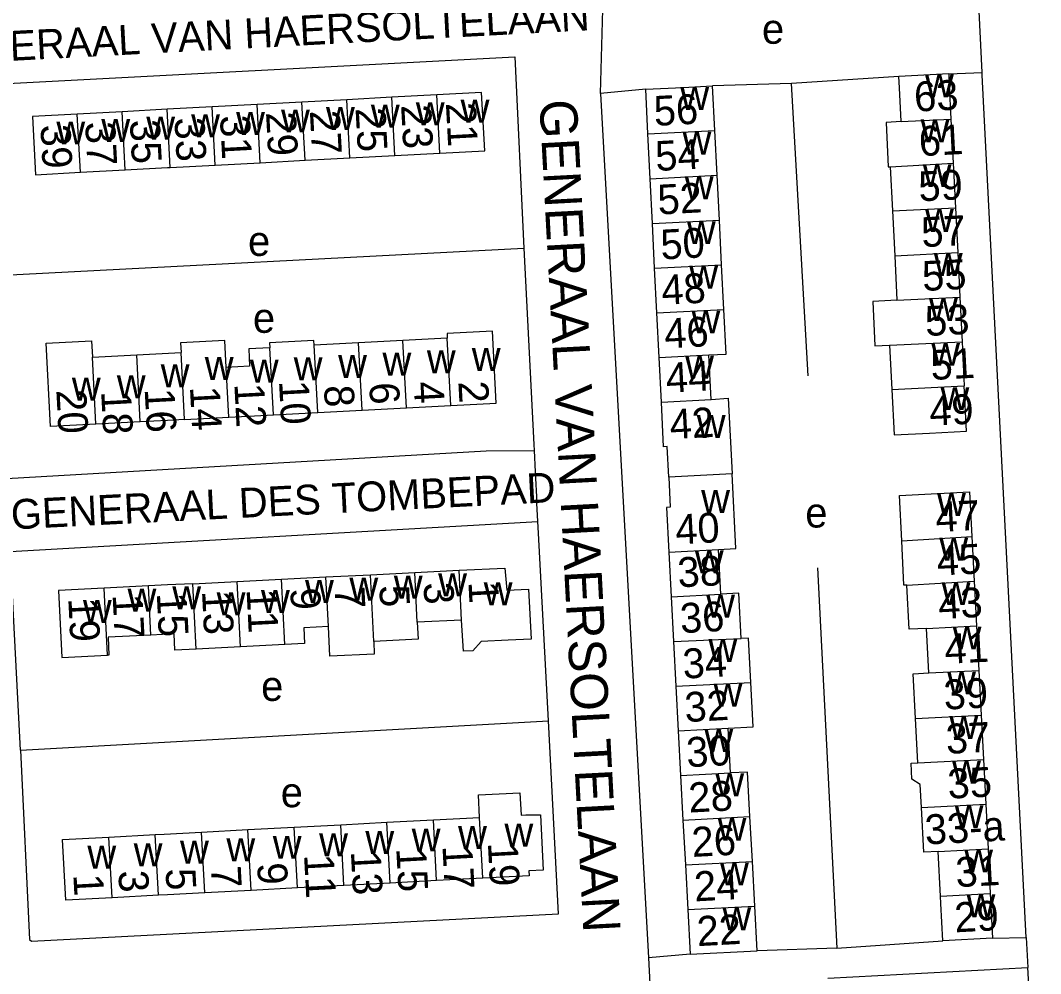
# Model space of a CAD drawing. Extents: x 159294 to 161936, y 384538 to 386517.
# Drawn here: x 161480.3 to 161617.1, y 385880.9 to 386008.7 of the extents above; entities that cross this region are included whole.
import ezdxf

# ---------------------------------------------------------------- set-up
doc = ezdxf.new("R2010")
doc.units = 0
for name, color, linetype in [('BLT_Basislijn', 7, 'Continuous'), ('BLT_Bebouwing', 7, 'Continuous'), ('BLT_Centroide', 7, 'Continuous'), ('BLT_Huisnummer', 7, 'Continuous'), ('BLT_Huisnummer_ tussenligend', 7, 'Continuous'), ('BLT_Huisnummer_reeks', 7, 'Continuous'), ('BLT_Onderverdeling_panden', 7, 'Continuous'), ('BLT_Straatnaam', 7, 'Continuous'), ('BLT_Straatnaam_verkleind', 7, 'Continuous')]:
    doc.layers.add(name, color=color, linetype=linetype)

msp = doc.modelspace()

# ---------------------------------------------------------------- linework, layer by layer
at = {"layer": 'BLT_Basislijn'}
for p, q in [((161609.29, 386001.72), (161607.95, 386028.89)), ((161558.09, 385998.9), (161558.54, 386014.01)), ((161604.82, 386001.53), (161609.29, 386001.72)), ((161583.72, 386000.23), (161573.15, 385999.9)), ((161598.14, 386001.19), (161583.72, 386000.23)), ((161585.98, 385961.01), (161583.72, 386000.23)), ((161564.17, 385999.45), (161558.09, 385998.9)), ((161558.09, 385998.9), (161564.54, 385882.97)), ((161477.1, 385974.49), (161547.8, 385978.17)), ((161547.8, 385978.17), (161549.15, 385951.83)), ((161549.15, 385951.83), (161549.19, 385951.04)), ((161549.19, 385951.04), (161549.32, 385948.17)), ((161549.32, 385948.17), (161549.55, 385943.96)), ((161549.71, 385941.49), (161549.55, 385943.96)), ((161478.91, 385937.48), (161549.71, 385941.49)), ((161549.8, 385939.93), (161549.71, 385941.49)), ((161551.13, 385914.78), (161549.8, 385939.93)), ((161480.32, 385910.82), (161478.99, 385935.92)), ((161587.21, 385935.28), (161589.81, 385884.29)), ((161480.32, 385910.82), (161551.13, 385914.78)), ((161589.81, 385884.29), (161604.02, 385885.28)), ((161610.71, 385885.63), (161615.21, 385885.72)), ((161615.21, 385885.72), (161615.45, 385881.7)), ((161589.81, 385884.29), (161579.11, 385883.94)), ((161570.12, 385883.46), (161564.54, 385882.97)), ((161564.54, 385882.97), (161564.98, 385875.13)), ((161588.62, 385880.27), (161615.45, 385881.7)), ((161617.15, 385846.13), (161615.45, 385881.7))]:
    msp.add_line(p, q, dxfattribs=at)
for points in [[(161477.1, 385974.49), (161476.01, 386000.08), (161546.6, 386003.82), (161547.8, 385978.17)], [(161615.21, 385885.72), (161609.31, 386001.35), (161609.29, 386001.72)], [(161478.41, 385947.25), (161542.76, 385950.99), (161549.19, 385951.04)], [(161480.32, 385910.82), (161481.51, 385885.46), (161481.76, 385885.24), (161552.45, 385888.9), (161551.13, 385914.78)]]:
    msp.add_lwpolyline(points, dxfattribs=at)
at = {"layer": 'BLT_Bebouwing'}
for p, q in [((161536.13, 385998.7), (161530.11, 385998.38)), ((161564.47, 385993.46), (161564.17, 385999.45)), ((161573.45, 385993.91), (161573.15, 385999.9)), ((161512.03, 385997.41), (161506, 385997.09)), ((161518.05, 385997.73), (161512.03, 385997.41)), ((161524.08, 385998.05), (161518.05, 385997.73)), ((161530.11, 385998.38), (161524.08, 385998.05)), ((161493.95, 385996.45), (161487.92, 385996.12)), ((161499.97, 385996.77), (161493.95, 385996.45)), ((161506, 385997.09), (161499.97, 385996.77)), ((161605.12, 385995.45), (161605.42, 385989.55)), ((161564.77, 385987.47), (161564.47, 385993.46)), ((161573.75, 385987.92), (161573.45, 385993.91)), ((161524.5, 385990.26), (161530.52, 385990.58)), ((161530.52, 385990.58), (161536.55, 385990.9)), ((161500.39, 385988.97), (161506.42, 385989.29)), ((161506.42, 385989.29), (161512.44, 385989.61)), ((161512.44, 385989.61), (161518.47, 385989.93)), ((161518.47, 385989.93), (161524.5, 385990.26)), ((161596.97, 385989.07), (161597.27, 385983.14)), ((161605.42, 385989.55), (161605.72, 385983.56)), ((161488.33, 385988.33), (161494.36, 385988.65)), ((161574.05, 385981.92), (161573.75, 385987.92)), ((161565.07, 385981.47), (161564.77, 385987.47)), ((161605.72, 385983.56), (161606.02, 385977.57)), ((161565.37, 385975.48), (161565.07, 385981.47)), ((161574.35, 385975.93), (161574.05, 385981.92)), ((161597.57, 385977.14), (161597.86, 385971.18)), ((161606.02, 385977.57), (161606.31, 385971.58)), ((161565.67, 385969.49), (161565.37, 385975.48)), ((161574.65, 385969.94), (161574.35, 385975.93)), ((161606.31, 385971.58), (161606.61, 385965.59)), ((161565.97, 385963.5), (161565.67, 385969.49)), ((161531.6, 385965.77), (161525.65, 385965.46)), ((161537.55, 385966.08), (161531.6, 385965.77)), ((161525.65, 385965.46), (161519.7, 385965.14)), ((161596.89, 385965.15), (161597.19, 385959.19)), ((161606.61, 385965.59), (161606.91, 385959.68)), ((161566.27, 385957.51), (161565.97, 385963.5)), ((161572.95, 385957.84), (161572.65, 385963.83)), ((161520.17, 385956.11), (161526.12, 385956.42)), ((161526.12, 385956.42), (161532.08, 385956.73)), ((161532.08, 385956.73), (161538.03, 385957.05)), ((161496.36, 385954.85), (161490.41, 385954.54)), ((161502.32, 385955.16), (161508.24, 385955.48)), ((161508.24, 385955.48), (161514.22, 385955.79)), ((161514.22, 385955.79), (161520.17, 385956.11)), ((161607.92, 385939.49), (161608.23, 385933.5)), ((161567.26, 385937.38), (161567.58, 385931.39)), ((161574.26, 385931.75), (161573.94, 385937.74)), ((161521.27, 385934.06), (161527.23, 385934.36)), ((161527.23, 385934.36), (161533.18, 385934.66)), ((161533.18, 385934.66), (161539.13, 385934.96)), ((161503.42, 385933.16), (161509.37, 385933.46)), ((161509.37, 385933.46), (161515.32, 385933.76)), ((161515.32, 385933.76), (161521.27, 385934.06)), ((161608.23, 385933.5), (161608.54, 385927.52)), ((161497.46, 385932.86), (161491.51, 385932.56)), ((161567.58, 385931.39), (161567.9, 385925.4)), ((161539.47, 385928.27), (161533.52, 385927.99)), ((161608.54, 385927.52), (161608.85, 385921.53)), ((161602.17, 385921.19), (161601.86, 385927.17)), ((161509.81, 385924.69), (161503.86, 385924.39)), ((161515.76, 385924.99), (161509.81, 385924.69)), ((161567.9, 385925.4), (161568.22, 385919.41)), ((161608.85, 385921.53), (161609.16, 385915.55)), ((161568.22, 385919.41), (161568.53, 385913.42)), ((161600.67, 385909.13), (161600.36, 385915.1)), ((161609.16, 385915.55), (161609.47, 385909.57)), ((161575.53, 385907.78), (161575.21, 385913.77)), ((161568.53, 385913.42), (161568.85, 385907.43)), ((161609.47, 385909.57), (161609.78, 385903.58)), ((161568.85, 385907.43), (161569.17, 385901.44)), ((161609.78, 385903.58), (161610.09, 385897.6)), ((161529.46, 385901.16), (161535.68, 385901.49)), ((161535.68, 385901.49), (161541.89, 385901.82)), ((161569.17, 385901.44), (161569.49, 385895.45)), ((161578.48, 385895.92), (161578.16, 385901.92)), ((161504.6, 385899.85), (161510.81, 385900.18)), ((161510.81, 385900.18), (161517.03, 385900.5)), ((161517.03, 385900.5), (161523.25, 385900.83)), ((161523.25, 385900.83), (161529.46, 385901.16)), ((161492.17, 385899.19), (161498.38, 385899.52)), ((161610.09, 385897.6), (161610.4, 385891.61)), ((161603.72, 385891.27), (161603.41, 385897.25)), ((161569.49, 385895.45), (161569.81, 385889.46)), ((161578.79, 385889.93), (161578.48, 385895.92)), ((161536.11, 385893.34), (161529.89, 385893.01)), ((161542.33, 385893.67), (161536.11, 385893.34)), ((161511.24, 385892.03), (161505.03, 385891.7)), ((161517.46, 385892.36), (161511.24, 385892.03)), ((161523.68, 385892.68), (161517.46, 385892.36)), ((161529.89, 385893.01), (161523.68, 385892.68)), ((161498.81, 385891.37), (161492.6, 385891.04)), ((161610.4, 385891.61), (161610.71, 385885.63)), ((161569.81, 385889.46), (161570.12, 385883.46)), ((161610.71, 385885.63), (161604.02, 385885.28)), ((161570.12, 385883.46), (161579.11, 385883.94))]:
    msp.add_line(p, q, dxfattribs=at)
for points in [[(161604.82, 386001.53), (161599.83, 386001.28), (161598.14, 386001.19)], [(161604.82, 386001.53), (161604.9, 386000), (161605.12, 385995.45)], [(161598.44, 385995.12), (161598.22, 385999.67), (161598.14, 386001.19)], [(161536.55, 385990.9), (161542.57, 385991.22), (161542.15, 385999.02), (161536.13, 385998.7)], [(161564.17, 385999.45), (161569.16, 385999.7), (161573.15, 385999.9)], [(161487.92, 385996.12), (161481.89, 385995.8), (161482.31, 385988), (161488.33, 385988.33)], [(161598.44, 385995.12), (161596.41, 385995.02), (161596.71, 385989.06), (161596.97, 385989.07)], [(161494.36, 385988.65), (161500, 385988.95), (161500.39, 385988.97)], [(161597.27, 385983.14), (161597.57, 385977.14)], [(161572.65, 385963.83), (161574.95, 385963.95), (161574.65, 385969.94)], [(161597.86, 385971.18), (161594.63, 385971.02), (161594.93, 385965.06), (161596.89, 385965.15)], [(161507.89, 385962.16), (161507.89, 385962.16), (161507.7, 385965.75), (161501.77, 385965.44), (161501.84, 385964.15)], [(161519.7, 385965.14), (161519.66, 385965.75), (161513.71, 385965.44), (161513.75, 385964.78)], [(161538.03, 385957.05), (161544.12, 385957.37), (161543.61, 385967.03), (161537.52, 385966.71), (161537.55, 385966.08)], [(161490.41, 385954.54), (161484.32, 385954.22), (161483.73, 385965.4), (161489.82, 385965.72), (161489.94, 385963.52)], [(161513.75, 385964.78), (161510.91, 385964.63), (161511.03, 385962.32), (161507.89, 385962.16)], [(161489.94, 385963.52), (161495.89, 385963.83)], [(161495.89, 385963.83), (161501.84, 385964.15)], [(161597.19, 385959.19), (161597.49, 385953.12), (161602.22, 385953.36), (161607.21, 385953.61), (161606.91, 385959.68)], [(161572.95, 385957.84), (161575.25, 385958.04), (161575.76, 385947.87)], [(161567.27, 385947.44), (161567.07, 385951.54), (161566.57, 385951.51), (161566.27, 385957.51)], [(161502.32, 385955.16), (161500, 385955.04), (161496.36, 385954.85)], [(161567.27, 385947.44), (161567.47, 385943.4), (161566.95, 385943.37), (161567.26, 385937.38)], [(161573.94, 385937.74), (161576.26, 385937.86), (161575.76, 385947.87)], [(161598.51, 385938.91), (161598.2, 385944.98), (161607.61, 385945.47), (161607.92, 385939.49)], [(161599.21, 385932.97), (161598.82, 385932.95), (161598.51, 385938.91)], [(161539.13, 385934.96), (161545.25, 385935.26), (161545.55, 385932.31), (161548.46, 385932.42), (161548.8, 385925.73), (161545.74, 385925.58), (161542.08, 385925.39), (161540.96, 385924.15), (161539.73, 385924.09), (161539.47, 385928.27)], [(161503.42, 385933.16), (161500, 385932.99), (161497.46, 385932.86)], [(161601.86, 385927.17), (161599.51, 385927.05), (161599.21, 385932.97)], [(161491.51, 385932.56), (161485.39, 385932.25), (161485.84, 385923.25), (161491.97, 385923.56)], [(161576.98, 385925.82), (161576.65, 385931.87), (161574.26, 385931.75)], [(161521.61, 385927.41), (161518.3, 385927.25), (161518.41, 385925.12), (161515.76, 385924.99)], [(161527.68, 385925.42), (161527.76, 385923.73), (161521.81, 385923.43), (161521.61, 385927.41)], [(161533.52, 385927.99), (161533.63, 385925.72), (161527.68, 385925.42)], [(161497.8, 385926.26), (161492.04, 385925.97), (161492.16, 385923.57), (161491.97, 385923.56)], [(161503.86, 385924.39), (161501.02, 385924.25), (161500.91, 385926.42), (161497.8, 385926.26)], [(161578.28, 385919.91), (161577.96, 385925.87), (161576.98, 385925.82)], [(161600.36, 385915.1), (161600.05, 385921.08), (161602.17, 385921.19)], [(161575.21, 385913.77), (161578.59, 385913.95), (161578.28, 385919.91)], [(161601.17, 385903.14), (161601.01, 385906.21), (161599.87, 385906.93), (161599.76, 385909.08), (161600.67, 385909.13)], [(161578.16, 385901.92), (161577.84, 385907.9), (161575.53, 385907.78)], [(161541.89, 385901.82), (161541.73, 385904.84), (161547.3, 385905.13), (161547.46, 385902.11), (161548.1, 385902.15), (161550.04, 385902.15), (161550.41, 385894.75), (161548.5, 385894.65), (161548.53, 385894), (161542.33, 385893.67)], [(161603.41, 385897.25), (161601.48, 385897.15), (161601.17, 385903.14)], [(161492.6, 385891.04), (161486.38, 385890.71), (161485.95, 385898.86), (161492.17, 385899.19)], [(161498.38, 385899.52), (161499.57, 385899.58), (161504.6, 385899.85)], [(161505.03, 385891.7), (161500, 385891.43), (161498.81, 385891.37)], [(161604.02, 385885.28), (161603.77, 385890.28), (161603.72, 385891.27)], [(161579.11, 385883.94), (161578.79, 385889.93)]]:
    msp.add_lwpolyline(points, dxfattribs=at)
at = {"layer": 'BLT_Onderverdeling_panden'}
for p, q in [((161536.55, 385990.9), (161536.13, 385998.7)), ((161512.44, 385989.61), (161512.03, 385997.41)), ((161518.47, 385989.93), (161518.05, 385997.73)), ((161524.5, 385990.26), (161524.08, 385998.05)), ((161530.52, 385990.58), (161530.11, 385998.38)), ((161488.33, 385988.33), (161487.92, 385996.12)), ((161494.36, 385988.65), (161493.95, 385996.45)), ((161500.39, 385988.97), (161499.97, 385996.77)), ((161506.42, 385989.29), (161506, 385997.09)), ((161598.44, 385995.12), (161605.12, 385995.45)), ((161564.47, 385993.46), (161573.45, 385993.91)), ((161596.97, 385989.07), (161605.42, 385989.55)), ((161564.77, 385987.47), (161573.75, 385987.92)), ((161597.27, 385983.14), (161605.72, 385983.56)), ((161565.07, 385981.47), (161574.05, 385981.92)), ((161597.57, 385977.14), (161606.02, 385977.57)), ((161565.37, 385975.48), (161574.35, 385975.93)), ((161597.86, 385971.18), (161606.31, 385971.58)), ((161565.67, 385969.49), (161574.65, 385969.94)), ((161532.08, 385956.73), (161531.6, 385965.77)), ((161538.03, 385957.05), (161537.55, 385966.08)), ((161514.22, 385955.79), (161513.75, 385964.78)), ((161520.17, 385956.11), (161519.7, 385965.14)), ((161526.12, 385956.42), (161525.65, 385965.46)), ((161596.89, 385965.15), (161606.61, 385965.59)), ((161490.41, 385954.54), (161489.94, 385963.52)), ((161496.36, 385954.85), (161495.89, 385963.83)), ((161502.32, 385955.16), (161501.84, 385964.15)), ((161565.97, 385963.5), (161572.65, 385963.83)), ((161508.24, 385955.48), (161507.89, 385962.16)), ((161597.19, 385959.19), (161606.91, 385959.68)), ((161566.27, 385957.51), (161572.95, 385957.84)), ((161598.51, 385938.91), (161607.92, 385939.49)), ((161567.26, 385937.38), (161573.94, 385937.74)), ((161527.68, 385925.42), (161527.23, 385934.36)), ((161533.52, 385927.99), (161533.18, 385934.66)), ((161539.47, 385928.27), (161539.13, 385934.96)), ((161503.86, 385924.39), (161503.42, 385933.16)), ((161509.81, 385924.69), (161509.37, 385933.46)), ((161515.76, 385924.99), (161515.32, 385933.76)), ((161521.61, 385927.41), (161521.27, 385934.06)), ((161599.21, 385932.97), (161608.23, 385933.5)), ((161491.97, 385923.56), (161491.51, 385932.56)), ((161497.8, 385926.26), (161497.46, 385932.86)), ((161567.58, 385931.39), (161574.26, 385931.75)), ((161601.86, 385927.17), (161608.54, 385927.52)), ((161567.9, 385925.4), (161576.98, 385925.82)), ((161602.17, 385921.19), (161608.85, 385921.53)), ((161568.22, 385919.41), (161578.28, 385919.91)), ((161600.36, 385915.1), (161609.16, 385915.55)), ((161568.53, 385913.42), (161575.21, 385913.77)), ((161600.67, 385909.13), (161609.47, 385909.57)), ((161568.85, 385907.43), (161575.53, 385907.78)), ((161601.17, 385903.14), (161609.78, 385903.58)), ((161536.11, 385893.34), (161535.68, 385901.49)), ((161542.33, 385893.67), (161541.89, 385901.82)), ((161569.17, 385901.44), (161578.16, 385901.92)), ((161511.24, 385892.03), (161510.81, 385900.18)), ((161517.46, 385892.36), (161517.03, 385900.5)), ((161523.68, 385892.68), (161523.25, 385900.83)), ((161529.89, 385893.01), (161529.46, 385901.16)), ((161492.6, 385891.04), (161492.17, 385899.19)), ((161498.81, 385891.37), (161498.38, 385899.52)), ((161505.03, 385891.7), (161504.6, 385899.85)), ((161603.41, 385897.25), (161610.09, 385897.6)), ((161569.49, 385895.45), (161578.48, 385895.92)), ((161603.72, 385891.27), (161610.4, 385891.61)), ((161569.81, 385889.46), (161578.79, 385889.93))]:
    msp.add_line(p, q, dxfattribs=at)
msp.add_lwpolyline([(161575.76, 385947.87), (161567.27, 385947.44)], dxfattribs=at)

# ---------------------------------------------------------------- texts
at = {"layer": 'BLT_Centroide'}
for s, p in [('e', (161579.77, 386005.56)), ('w', (161601.63, 385998.38)), ('w', (161568.81, 385996.69)), ('w', (161527.3, 385994.31)), ('w', (161533.33, 385994.64)), ('w', (161539.34, 385994.97)), ('w', (161503.19, 385993.03)), ('w', (161509.22, 385993.34)), ('w', (161515.25, 385993.67)), ('w', (161521.28, 385994)), ('w', (161485.11, 385992.06)), ('w', (161491.14, 385992.39)), ('w', (161497.17, 385992.72)), ('w', (161601.05, 385992.34)), ('w', (161569.11, 385990.69)), ('w', (161601.34, 385986.34)), ('w', (161569.41, 385984.69)), ('w', (161601.64, 385980.34)), ('w', (161569.7, 385978.69)), ('e', (161510.82, 385977.11)), ('w', (161602.82, 385974.41)), ('w', (161570.01, 385972.72)), ('w', (161602.17, 385968.38)), ('e', (161511.48, 385966.8)), ('w', (161570.31, 385966.72)), ('w', (161534.81, 385961.38)), ('w', (161540.84, 385961.7)), ('w', (161602.47, 385962.38)), ('w', (161505.02, 385960.47)), ('w', (161511.06, 385960.12)), ('w', (161516.95, 385960.44)), ('w', (161522.91, 385960.75)), ('w', (161528.86, 385961.06)), ('w', (161569.46, 385960.66)), ('w', (161499.11, 385959.5)), ('w', (161487.19, 385957.72)), ('w', (161493.22, 385958.03)), ('w', (161603.72, 385956.44)), ('w', (161571.02, 385952.69)), ('w', (161571.61, 385942.64)), ('w', (161603.25, 385942.25)), ('e', (161585.58, 385940.69)), ('w', (161603.56, 385936.25)), ('w', (161570.76, 385934.56)), ('w', (161536.33, 385931.47)), ('w', (161518.47, 385930.58)), ('w', (161524.42, 385930.89)), ('w', (161530.38, 385931.17)), ('w', (161542.44, 385930.27)), ('w', (161603.87, 385930.28)), ('w', (161494.66, 385929.41)), ('w', (161500.66, 385929.72)), ('w', (161506.61, 385928.92)), ('w', (161512.56, 385929.23)), ('w', (161572.28, 385928.62)), ('w', (161488.67, 385927.91)), ('w', (161605.35, 385924.34)), ('w', (161572.59, 385922.66)), ('e', (161512.58, 385917.44)), ('w', (161604.61, 385918.31)), ('w', (161573.27, 385916.69)), ('w', (161604.91, 385912.34)), ('w', (161572.04, 385910.59)), ('w', (161605.27, 385906.34)), ('w', (161573.51, 385904.66)), ('e', (161515.21, 385903.18)), ('w', (161605.62, 385900.38)), ('w', (161573.82, 385898.69)), ('w', (161532.78, 385897.25)), ('w', (161539, 385897.58)), ('w', (161545.22, 385897.91)), ('w', (161501.7, 385895.61)), ('w', (161507.92, 385895.94)), ('w', (161514.14, 385896.27)), ('w', (161520.36, 385896.59)), ('w', (161526.56, 385896.92)), ('w', (161489.27, 385894.95)), ('w', (161495.48, 385895.28)), ('w', (161606.9, 385894.44)), ('w', (161574.14, 385892.69)), ('w', (161607.21, 385888.44)), ('w', (161574.46, 385886.69))]:
    msp.add_text(s, height=4, dxfattribs=at).set_placement(p)
at = {"layer": 'BLT_Huisnummer'}
for s, rotation, p in [('63', 2.9475, (161600.27, 385996.45)), ('56', 3.033, (161565.35, 385994.54)), ('21', 273.0544, (161537.36, 385997.6)), ('29', 273.0544, (161513.23, 385996.35)), ('25', 273.0544, (161525.24, 385996.91)), ('39', 273.0544, (161482.97, 385994.65)), ('33', 273.0544, (161500.95, 385995.6)), ('57', 2.9475, (161601.24, 385978.28)), ('50', 3.033, (161566.25, 385976.62)), ('53', 2.9475, (161601.74, 385966.36)), ('46', 3.033, (161566.76, 385964.7)), ('20', 273.0182, (161485.1, 385959.11)), ('14', 273.0182, (161503.02, 385959.55)), ('10', 273.0182, (161514.97, 385960.33)), ('6', 273.0182, (161527.07, 385960.07)), ('2', 273.0182, (161539.03, 385960.25)), ('49', 2.9475, (161602.31, 385954.32)), ('42', 3.033, (161567.48, 385952.53)), ('47', 2.9475, (161603.13, 385940.08)), ('40', 3.033, (161568.24, 385938.42)), ('1', 272.8815, (161540.38, 385933.4)), ('13', 272.8815, (161504.64, 385932.17)), ('9', 272.8815, (161516.48, 385932.52)), ('5', 272.8815, (161528.42, 385932.9)), ('19', 272.8815, (161486.7, 385931.2)), ('41', 2.9475, (161604.35, 385922.4)), ('34', 3.033, (161569.22, 385920.42)), ('37', 2.9475, (161604.53, 385910.33)), ('30', 3.033, (161569.71, 385908.54)), ('26', 3.033, (161570.43, 385896.51)), ('19', 273.0346, (161542.99, 385898.41)), ('13', 273.0346, (161524.61, 385897.25)), ('5', 273.0346, (161499.75, 385894.92)), ('9', 273.0346, (161512.04, 385895.66)), ('1', 273.0346, (161487.38, 385894.15)), ('29', 2.9475, (161605.68, 385886.4)), ('22', 3.033, (161571.12, 385884.55))]:
    msp.add_text(s, height=4, rotation=rotation, dxfattribs=at).set_placement(p)
at = {"layer": 'BLT_Huisnummer_ tussenligend'}
for s, rotation, p in [('27', 273.0544, (161519.11, 385996.56)), ('23', 273.0544, (161531.35, 385997.32)), ('37', 273.0544, (161488.97, 385995.03)), ('35', 273.0544, (161494.96, 385995.31)), ('31', 273.0544, (161507.05, 385995.9)), ('61', 2.9475, (161600.91, 385990.48)), ('54', 3.033, (161565.55, 385988.49)), ('59', 2.9475, (161600.85, 385984.42)), ('52', 3.033, (161565.87, 385982.65)), ('55', 2.9475, (161601.34, 385972.4)), ('48', 3.033, (161566.37, 385970.54)), ('51', 2.9475, (161602.47, 385960.47)), ('44', 3.033, (161566.97, 385958.76)), ('16', 273.0182, (161496.95, 385959.26)), ('12', 273.0182, (161508.98, 385959.95)), ('8', 273.0182, (161521, 385959.7)), ('4', 273.0182, (161533.04, 385960.19)), ('18', 273.0182, (161491.11, 385958.96)), ('45', 2.9475, (161603.31, 385934.24)), ('38', 3.033, (161568.54, 385932.66)), ('3', 272.8815, (161534.36, 385933.26)), ('15', 272.8815, (161498.57, 385931.88)), ('11', 272.8815, (161510.62, 385932.38)), ('7', 272.8815, (161522.43, 385932.69)), ('43', 2.9475, (161603.51, 385928.41)), ('17', 272.8815, (161492.65, 385931.67)), ('36', 3.033, (161568.87, 385926.52)), ('39', 2.9475, (161604.24, 385916.26)), ('32', 3.033, (161569.48, 385914.59)), ('35', 2.9475, (161604.76, 385904.32)), ('28', 3.033, (161570, 385902.46)), ('15', 273.0346, (161530.7, 385897.67)), ('17', 273.0346, (161536.9, 385898)), ('11', 273.0346, (161518.33, 385896.8)), ('31', 2.9475, (161605.83, 385892.46)), ('7', 273.0346, (161505.84, 385895.24)), ('24', 3.033, (161570.76, 385890.55)), ('3', 273.0346, (161493.42, 385894.64))]:
    msp.add_text(s, height=4, rotation=rotation, dxfattribs=at).set_placement(p)
at = {"layer": 'BLT_Huisnummer_reeks'}
msp.add_text('33-a', height=4, rotation=2.9475, dxfattribs=at).set_placement((161601.71, 385898.18))
at = {"layer": 'BLT_Straatnaam'}
msp.add_text('GENERAAL VAN HAERSOLTELAAN', height=5, rotation=273.0278, dxfattribs=at).set_placement((161549.91, 385997.97))
at = {"layer": 'BLT_Straatnaam_verkleind'}
for s, rotation, p in [('GENERAAL VAN HAERSOLTELAAN', 3.0278, (161467.37, 386002.65)), ('GENERAAL DES TOMBEPAD', 2.8887, (161479.11, 385940.43))]:
    msp.add_text(s, height=4, rotation=rotation, dxfattribs=at).set_placement(p)

doc.saveas('drawing.dxf')
